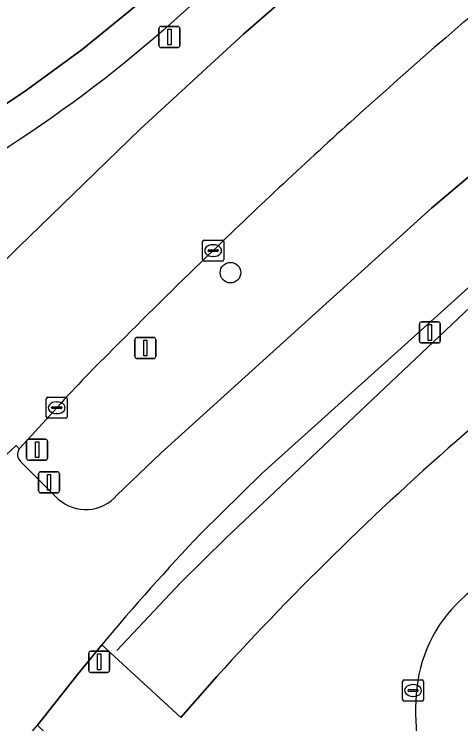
# Model space of a CAD drawing. Extents: x 156412 to 157779, y 382335 to 383768.
# Drawn here: x 157445.55 to 157466.73, y 382909.03 to 382942.69 of the extents above; entities that cross this region are included whole.
import ezdxf

# ---------------------------------------------------------------- set-up
doc = ezdxf.new("R2010")
doc.units = 0
for name, color, linetype in [('IMGEO_Berm_groen', 7, 'Continuous'), ('IMGEO_Boom', 7, 'Continuous'), ('IMGEO_Fietspad_gesloten', 7, 'Continuous'), ('IMGEO_Hek', 7, 'Continuous'), ('IMGEO_Kolk', 7, 'Continuous'), ('IMGEO_Lichtmast', 7, 'Continuous'), ('IMGEO_OVBaan_gesloten', 7, 'Continuous'), ('IMGEO_Rijbaan_lokaal_gesloten', 7, 'Continuous'), ('IMGEO_Rijbaan_regionaal_gesloten', 7, 'Continuous'), ('IMGEO_Verkeersbordpaal', 7, 'Continuous'), ('IMGEO_Verkeersregelinstallatiepaal', 7, 'Continuous'), ('IMGEO_Voetpad_open', 7, 'Continuous')]:
    doc.layers.add(name, color=color, linetype=linetype)

msp = doc.modelspace()

# ---------------------------------------------------------------- linework, layer by layer
at = {"layer": 'IMGEO_Berm_groen'}
for points in [[(157451.527, 382937.232), (157456.421, 382941.739), (157461.427, 382946.123), (157462.595, 382947.128), (157463.198, 382947.616), (157461.379, 382949.703), (157454.972, 382944.053), (157452.652, 382941.959)], [(157465.344, 382933.483), (157469.61, 382937.084), (157470.741, 382938.033), (157467.48, 382942.159)], [(157466.877, 382942.319), (157466.009, 382941.571)], [(157440.836, 382926.81), (157443.875, 382929.797), (157444.833, 382930.732), (157445.79, 382931.668), (157446.746, 382932.604), (157451.527, 382937.232)], [(157467.334, 382923.149), (157476.209, 382931.152), (157473.05, 382935.121), (157470.882, 382933.198), (157466.732, 382929.396), (157457.29, 382920.905), (157454.41, 382918.062)], [(157450.421, 382919.869), (157452.495, 382921.86), (157465.344, 382933.483)], [(157447.756, 382924.227), (157446.382, 382922.72), (157445.783, 382922.066)], [(157445.853, 382921.462), (157447.639, 382919.687)], [(157449.707, 382912.776), (157453.443, 382909.326), (157455.156, 382911.272)]]:
    msp.add_lwpolyline(points, dxfattribs=at)
for centre, radius, start, end in [((157409.153, 382992.051), 66.342, 294.03188, 310.97032), ((157652.19, 382726.964), 284.112, 130.94307, 132.10213), ((157636.339, 382744.195), 260.7, 132.05634, 134.08051), ((157601.44, 382778.391), 211.86, 133.73414, 135.42186), ((157499.64, 382876.715), 70.352, 134.26862, 137.51855), ((157559.132, 382816.842), 140.456, 130.81141, 137.75479), ((157446.191, 382921.807), 0.483, 147.6072, 225.6143), ((157448.941, 382921.136), 1.948, 228.0551, 319.4309), ((157532.057, 382844.243), 107.137, 136.44798, 140.23248)]:
    msp.add_arc(centre, radius, start, end, dxfattribs=at)
at = {"layer": 'IMGEO_Boom'}
msp.add_circle((157455.804, 382930.427), 0.489, dxfattribs=at)
at = {"layer": 'IMGEO_Fietspad_gesloten'}
for points in [[(157475.804, 382942.285), (157473.056, 382939.978), (157470.741, 382938.033), (157469.61, 382937.084), (157465.344, 382933.483), (157452.495, 382921.86), (157450.421, 382919.869)], [(157454.41, 382918.062), (157457.29, 382920.905), (157466.732, 382929.396), (157470.882, 382933.198), (157473.05, 382935.121)], [(157445.783, 382922.066), (157445.643, 382922.23), (157442.703, 382919.499), (157442.368, 382919.165), (157442.501, 382919.023)], [(157447.639, 382919.687), (157445.853, 382921.462)], [(157371.955, 382822.276), (157376.639, 382827.757), (157418.057, 382875.664), (157441.491, 382902.973), (157443.443, 382905.142), (157446.659, 382908.968), (157448.564, 382911.379), (157449.707, 382912.776)]]:
    msp.add_lwpolyline(points, dxfattribs=at)
for centre, radius, start, end in [((157446.191, 382921.807), 0.483, 147.6072, 225.6143), ((157448.941, 382921.136), 1.948, 228.0551, 319.4309), ((157532.057, 382844.243), 107.137, 136.44798, 140.23248)]:
    msp.add_arc(centre, radius, start, end, dxfattribs=at)
at = {"layer": 'IMGEO_Hek'}
msp.add_lwpolyline([(157473.189, 382934.324), (157470.934, 382932.352), (157455.6, 382917.849), (157453.456, 382915.734), (157450.415, 382912.502)], dxfattribs=at)
at = {"layer": 'IMGEO_Kolk'}
for p, q in [((157454.482, 382931.046), (157454.482, 382931.898)), ((157454.557, 382931.972), (157455.409, 382931.972)), ((157454.97, 382931.752), (157454.995, 382931.752)), ((157455.483, 382931.898), (157455.483, 382931.046)), ((157454.741, 382931.466), (157454.741, 382931.478)), ((157455.179, 382931.429), (157454.781, 382931.429)), ((157454.784, 382931.515), (157455.182, 382931.515)), ((157455.225, 382931.478), (157455.225, 382931.466)), ((157454.993, 382931.192), (157454.968, 382931.192)), ((157455.409, 382930.972), (157454.557, 382930.972)), ((157447.065, 382923.592), (157447.065, 382924.444)), ((157447.14, 382924.518), (157447.992, 382924.518)), ((157447.553, 382924.298), (157447.578, 382924.298)), ((157448.066, 382924.444), (157448.066, 382923.592)), ((157447.324, 382924.012), (157447.324, 382924.024)), ((157447.762, 382923.975), (157447.364, 382923.975)), ((157447.367, 382924.061), (157447.765, 382924.061)), ((157447.808, 382924.024), (157447.808, 382924.012)), ((157447.576, 382923.738), (157447.551, 382923.738)), ((157447.992, 382923.518), (157447.14, 382923.518)), ((157463.963, 382910.181), (157463.963, 382911.033)), ((157464.038, 382911.107), (157464.89, 382911.107)), ((157464.451, 382910.887), (157464.476, 382910.887)), ((157464.964, 382911.033), (157464.964, 382910.181)), ((157464.222, 382910.601), (157464.222, 382910.613)), ((157464.66, 382910.564), (157464.262, 382910.564)), ((157464.265, 382910.65), (157464.663, 382910.65)), ((157464.706, 382910.613), (157464.706, 382910.601)), ((157464.474, 382910.327), (157464.449, 382910.327)), ((157464.89, 382910.107), (157464.038, 382910.107))]:
    msp.add_line(p, q, dxfattribs=at)
for points in [[(157454.482, 382931.046), (157454.482, 382931.898)], [(157454.557, 382931.972), (157455.409, 382931.972)], [(157455.483, 382931.898), (157455.483, 382931.046)], [(157455.409, 382930.972), (157454.557, 382930.972)], [(157447.065, 382923.592), (157447.065, 382924.444)], [(157447.14, 382924.518), (157447.992, 382924.518)], [(157448.066, 382924.444), (157448.066, 382923.592)], [(157447.992, 382923.518), (157447.14, 382923.518)], [(157463.963, 382910.181), (157463.963, 382911.033)], [(157464.038, 382911.107), (157464.89, 382911.107)], [(157464.964, 382911.033), (157464.964, 382910.181)], [(157464.89, 382910.107), (157464.038, 382910.107)]]:
    msp.add_lwpolyline(points, dxfattribs=at)
for centre, radius, start, end in [((157454.559, 382931.896), 0.0765, 91.552, 178.448), ((157454.559, 382931.896), 0.0765, 91.552, 178.448), ((157455.407, 382931.896), 0.0765, 1.552, 88.448), ((157455.407, 382931.896), 0.0765, 1.552, 88.448), ((157454.781, 382931.475), 0.0403, 85.8775, 175.7526), ((157454.778, 382931.465), 0.0366, 178.938, 274.7102), ((157455.182, 382931.472), 0.043, 264.8664, 352.4533), ((157455.186, 382931.477), 0.0386, 1.7309, 96.639), ((157454.559, 382931.048), 0.0765, 181.552, 268.448), ((157454.559, 382931.048), 0.0765, 181.552, 268.448), ((157455.407, 382931.048), 0.0765, 271.552, 358.448), ((157455.407, 382931.048), 0.0765, 271.552, 358.448), ((157447.142, 382924.442), 0.0765, 91.552, 178.448), ((157447.142, 382924.442), 0.0765, 91.552, 178.448), ((157447.99, 382924.442), 0.0765, 1.552, 88.448), ((157447.99, 382924.442), 0.0765, 1.552, 88.448), ((157447.364, 382924.021), 0.0403, 85.8775, 175.7526), ((157447.361, 382924.011), 0.0366, 178.938, 274.7102), ((157447.765, 382924.018), 0.043, 264.8664, 352.4533), ((157447.769, 382924.023), 0.0386, 1.7309, 96.639), ((157447.142, 382923.594), 0.0765, 181.552, 268.448), ((157447.142, 382923.594), 0.0765, 181.552, 268.448), ((157447.99, 382923.594), 0.0765, 271.552, 358.448), ((157447.99, 382923.594), 0.0765, 271.552, 358.448), ((157464.04, 382911.031), 0.0765, 91.552, 178.448), ((157464.04, 382911.031), 0.0765, 91.552, 178.448), ((157464.888, 382911.031), 0.0765, 1.552, 88.448), ((157464.888, 382911.031), 0.0765, 1.552, 88.448), ((157464.262, 382910.61), 0.0403, 85.8775, 175.7526), ((157464.259, 382910.6), 0.0366, 178.938, 274.7102), ((157464.663, 382910.607), 0.043, 264.8664, 352.4533), ((157464.667, 382910.612), 0.0386, 1.7309, 96.639), ((157464.04, 382910.183), 0.0765, 181.552, 268.448), ((157464.04, 382910.183), 0.0765, 181.552, 268.448), ((157464.888, 382910.183), 0.0765, 271.552, 358.448), ((157464.888, 382910.183), 0.0765, 271.552, 358.448)]:
    msp.add_arc(centre, radius, start, end, dxfattribs=at)
for centre, major_axis, ratio, start_param, end_param in [((157454.969, 382931.472), (-0.387, 0.002), 0.722429, 4.712389, 7.853982), ((157454.994, 382931.472), (-0.39, 0.002), 0.717154, 1.570796, 4.712389), ((157447.552, 382924.018), (-0.387, 0.002), 0.722429, 4.712389, 7.853982), ((157447.577, 382924.018), (-0.39, 0.002), 0.717154, 1.570796, 4.712389), ((157464.45, 382910.607), (-0.387, 0.002), 0.722429, 4.712389, 7.853982), ((157464.475, 382910.607), (-0.39, 0.002), 0.717154, 1.570796, 4.712389)]:
    msp.add_ellipse(centre, major_axis=major_axis, ratio=ratio, start_param=start_param, end_param=end_param, dxfattribs=at)
at = {"layer": 'IMGEO_Lichtmast'}
for p, q in [((157464.764, 382927.19), (157464.764, 382927.99)), ((157464.764, 382927.99), (157464.764, 382927.19)), ((157464.864, 382928.09), (157465.654, 382928.09)), ((157465.654, 382928.09), (157464.864, 382928.09)), ((157465.754, 382927.99), (157465.754, 382927.19)), ((157465.754, 382927.19), (157465.754, 382927.99)), ((157465.654, 382927.09), (157464.864, 382927.09)), ((157464.864, 382927.09), (157465.654, 382927.09)), ((157446.139, 382921.627), (157446.139, 382922.427)), ((157446.139, 382922.427), (157446.139, 382921.627)), ((157446.239, 382922.527), (157447.029, 382922.527)), ((157447.029, 382922.527), (157446.239, 382922.527)), ((157447.129, 382922.427), (157447.129, 382921.627)), ((157447.129, 382921.627), (157447.129, 382922.427)), ((157447.029, 382921.527), (157446.239, 382921.527)), ((157446.239, 382921.527), (157447.029, 382921.527)), ((157449.18, 382912.465), (157449.97, 382912.465)), ((157449.97, 382912.465), (157449.18, 382912.465)), ((157449.08, 382911.565), (157449.08, 382912.365)), ((157449.08, 382912.365), (157449.08, 382911.565)), ((157450.07, 382912.365), (157450.07, 382911.565)), ((157450.07, 382911.565), (157450.07, 382912.365)), ((157449.97, 382911.465), (157449.18, 382911.465)), ((157449.18, 382911.465), (157449.97, 382911.465))]:
    msp.add_line(p, q, dxfattribs=at)
for points in [[(157465.184, 382927.965), (157465.334, 382927.965), (157465.334, 382927.215), (157465.184, 382927.215), (157465.184, 382927.965)], [(157446.559, 382922.402), (157446.709, 382922.402), (157446.709, 382921.652), (157446.559, 382921.652), (157446.559, 382922.402)], [(157449.5, 382912.34), (157449.65, 382912.34), (157449.65, 382911.59), (157449.5, 382911.59), (157449.5, 382912.34)]]:
    msp.add_lwpolyline(points, dxfattribs=at)
for centre, start, end in [((157464.864, 382927.99), 90, 180), ((157464.864, 382927.99), 90, 180), ((157465.654, 382927.99), 0, 90), ((157465.654, 382927.99), 360, 90), ((157464.864, 382927.19), 180, 270), ((157464.864, 382927.19), 180, 270), ((157465.654, 382927.19), 270, 0), ((157465.654, 382927.19), 270, 0), ((157446.239, 382922.427), 90, 180), ((157446.239, 382922.427), 90, 180), ((157447.029, 382922.427), 0, 90), ((157447.029, 382922.427), 360, 90), ((157446.239, 382921.627), 180, 270), ((157446.239, 382921.627), 180, 270), ((157447.029, 382921.627), 270, 0), ((157447.029, 382921.627), 270, 0), ((157449.18, 382912.365), 90, 180), ((157449.18, 382912.365), 90, 180), ((157449.97, 382912.365), 0, 90), ((157449.97, 382912.365), 360, 90), ((157449.18, 382911.565), 180, 270), ((157449.18, 382911.565), 180, 270), ((157449.97, 382911.565), 270, 0), ((157449.97, 382911.565), 270, 0)]:
    msp.add_arc(centre, 0.1, start, end, dxfattribs=at)
at = {"layer": 'IMGEO_OVBaan_gesloten'}
msp.add_lwpolyline([(157425.975, 382929.232), (157426.29, 382929.549), (157426.516, 382929.728), (157426.753, 382929.893), (157426.999, 382930.044), (157430.13, 382931.183), (157432.538, 382932.031), (157435.546, 382933.091), (157435.928, 382933.273), (157437.369, 382933.946), (157438.407, 382934.431), (157440.822, 382935.716), (157443.168, 382937.124), (157446.016, 382938.998), (157448.766, 382941.013), (157451.404, 382943.158), (157451.412, 382943.164), (157452.865, 382944.51), (157453.143, 382944.757), (157454.529, 382945.986), (157458.051, 382949.09), (157460.021, 382950.827), (157460.221, 382951.028), (157463.622, 382954.012)], dxfattribs=at)
msp.add_arc((157597.536, 382782.043), 226.048, 131.9247, 139.37234, dxfattribs=at)
at = {"layer": 'IMGEO_Rijbaan_lokaal_gesloten'}
for centre, radius, start, end in [((157471.312, 382910.01), 6.711, 127.5914, 171.1285), ((157475.253, 382909.589), 10.671, 172.1582, 199.0725)]:
    msp.add_arc(centre, radius, start, end, dxfattribs=at)
at = {"layer": 'IMGEO_Rijbaan_regionaal_gesloten'}
for points in [[(157466.009, 382941.571), (157466.877, 382942.319), (157468.23, 382943.448), (157469.77, 382944.733), (157467.831, 382947.289), (157465.895, 382949.84), (157464.009, 382948.285), (157463.198, 382947.616), (157462.595, 382947.128), (157461.427, 382946.123), (157456.421, 382941.739), (157451.527, 382937.232), (157446.746, 382932.604), (157445.79, 382931.668), (157444.833, 382930.732), (157443.875, 382929.797), (157440.836, 382926.81), (157438.011, 382923.995), (157434.789, 382920.848), (157437.36, 382918.496), (157439.708, 382916.291)], [(157440.372, 382916.227), (157439.933, 382916.733), (157442.368, 382919.165), (157442.703, 382919.499), (157445.643, 382922.23), (157445.783, 382922.066), (157446.382, 382922.72), (157447.756, 382924.227)]]:
    msp.add_lwpolyline(points, dxfattribs=at)
for centre, radius, start, end in [((157597.536, 382782.043), 226.048, 131.9247, 139.37234), ((157652.19, 382726.964), 284.112, 130.94307, 132.10213), ((157636.339, 382744.195), 260.7, 132.05634, 134.08051), ((157601.44, 382778.391), 211.86, 133.73414, 135.42186), ((157499.64, 382876.715), 70.352, 134.26862, 137.51855)]:
    msp.add_arc(centre, radius, start, end, dxfattribs=at)
at = {"layer": 'IMGEO_Verkeersbordpaal'}
for p, q in [((157452.514, 382942.103), (157453.304, 382942.103)), ((157453.304, 382942.103), (157452.514, 382942.103)), ((157452.414, 382941.203), (157452.414, 382942.003)), ((157452.414, 382942.003), (157452.414, 382941.203)), ((157453.404, 382942.003), (157453.404, 382941.203)), ((157453.404, 382941.203), (157453.404, 382942.003)), ((157453.304, 382941.103), (157452.514, 382941.103)), ((157452.514, 382941.103), (157453.304, 382941.103))]:
    msp.add_line(p, q, dxfattribs=at)
msp.add_lwpolyline([(157452.834, 382941.978), (157452.984, 382941.978), (157452.984, 382941.228), (157452.834, 382941.228), (157452.834, 382941.978)], dxfattribs=at)
for centre, start, end in [((157452.514, 382942.003), 90, 180), ((157452.514, 382942.003), 90, 180), ((157453.304, 382942.003), 0, 90), ((157453.304, 382942.003), 360, 90), ((157452.514, 382941.203), 180, 270), ((157452.514, 382941.203), 180, 270), ((157453.304, 382941.203), 270, 0), ((157453.304, 382941.203), 270, 0)]:
    msp.add_arc(centre, 0.1, start, end, dxfattribs=at)
at = {"layer": 'IMGEO_Verkeersregelinstallatiepaal'}
for p, q in [((157451.37, 382927.354), (157452.16, 382927.354)), ((157452.16, 382927.354), (157451.37, 382927.354)), ((157451.27, 382926.454), (157451.27, 382927.254)), ((157451.27, 382927.254), (157451.27, 382926.454)), ((157452.26, 382927.254), (157452.26, 382926.454)), ((157452.26, 382926.454), (157452.26, 382927.254)), ((157452.16, 382926.354), (157451.37, 382926.354)), ((157451.37, 382926.354), (157452.16, 382926.354)), ((157446.802, 382920.979), (157447.592, 382920.979)), ((157447.592, 382920.979), (157446.802, 382920.979)), ((157446.702, 382920.079), (157446.702, 382920.879)), ((157446.702, 382920.879), (157446.702, 382920.079)), ((157447.692, 382920.879), (157447.692, 382920.079)), ((157447.692, 382920.079), (157447.692, 382920.879)), ((157447.592, 382919.979), (157446.802, 382919.979)), ((157446.802, 382919.979), (157447.592, 382919.979))]:
    msp.add_line(p, q, dxfattribs=at)
for points in [[(157451.69, 382927.229), (157451.84, 382927.229), (157451.84, 382926.479), (157451.69, 382926.479), (157451.69, 382927.229)], [(157447.122, 382920.854), (157447.272, 382920.854), (157447.272, 382920.104), (157447.122, 382920.104), (157447.122, 382920.854)]]:
    msp.add_lwpolyline(points, dxfattribs=at)
for centre, start, end in [((157451.37, 382927.254), 90, 180), ((157451.37, 382927.254), 90, 180), ((157452.16, 382927.254), 0, 90), ((157452.16, 382927.254), 360, 90), ((157451.37, 382926.454), 180, 270), ((157451.37, 382926.454), 180, 270), ((157452.16, 382926.454), 270, 0), ((157452.16, 382926.454), 270, 0), ((157446.802, 382920.879), 90, 180), ((157446.802, 382920.879), 90, 180), ((157447.592, 382920.879), 0, 90), ((157447.592, 382920.879), 360, 90), ((157446.802, 382920.079), 180, 270), ((157446.802, 382920.079), 180, 270), ((157447.592, 382920.079), 270, 0), ((157447.592, 382920.079), 270, 0)]:
    msp.add_arc(centre, 0.1, start, end, dxfattribs=at)
at = {"layer": 'IMGEO_Voetpad_open'}
for points in [[(157463.622, 382954.012), (157460.221, 382951.028), (157460.021, 382950.827), (157458.051, 382949.09), (157454.529, 382945.986), (157453.143, 382944.757), (157452.865, 382944.51), (157451.412, 382943.164), (157451.404, 382943.158), (157448.766, 382941.013), (157446.016, 382938.998), (157443.168, 382937.124), (157440.822, 382935.716), (157438.407, 382934.431), (157437.369, 382933.946), (157435.928, 382933.273), (157435.546, 382933.091)], [(157452.652, 382941.959), (157454.972, 382944.053), (157461.379, 382949.703), (157463.198, 382947.616), (157464.009, 382948.285), (157465.895, 382949.84), (157466.576, 382950.401), (157463.622, 382954.012)], [(157455.156, 382911.272), (157453.443, 382909.326), (157449.707, 382912.776), (157448.564, 382911.379), (157446.659, 382908.968), (157449.128, 382906.415)]]:
    msp.add_lwpolyline(points, dxfattribs=at)
for centre, radius, start, end in [((157409.153, 382992.051), 66.342, 294.03188, 310.97032), ((157559.132, 382816.842), 140.456, 130.81141, 137.75479), ((157471.312, 382910.01), 6.711, 127.5914, 171.1285), ((157475.253, 382909.589), 10.671, 172.1582, 199.0725)]:
    msp.add_arc(centre, radius, start, end, dxfattribs=at)

doc.saveas('drawing.dxf')
